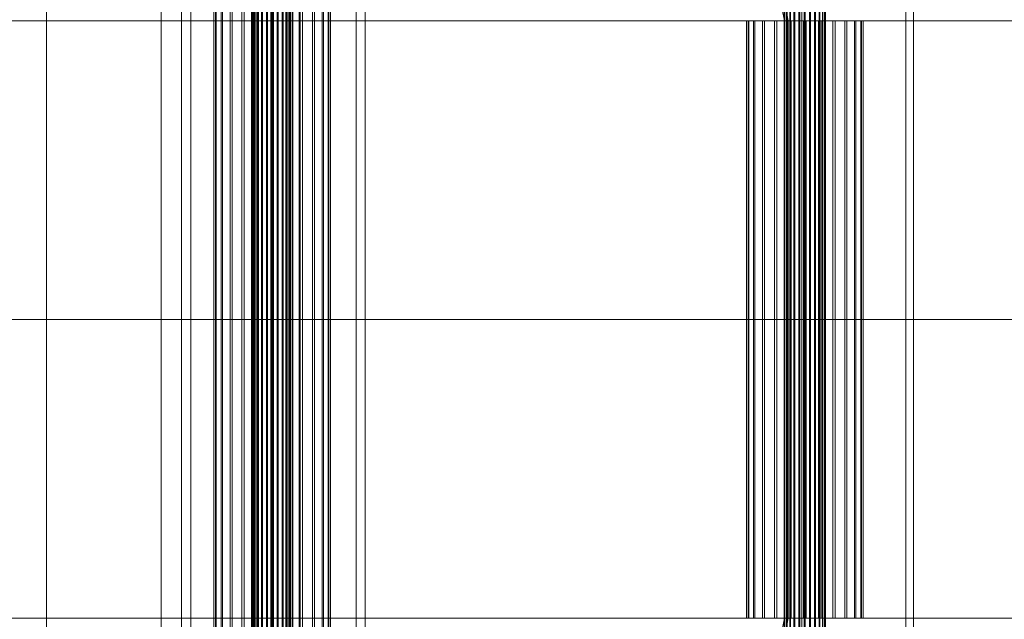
# Model space of a CAD drawing. Header units: millimetres. Extents: x -4395 to 65662, y -65530 to 6847.
# Tile 539 of 656: x 9097 to 9526, y -18130 to -17870. Entities that reach past the tile are written whole.
import ezdxf

# ---------------------------------------------------------------- set-up
doc = ezdxf.new("R2010")
doc.units = ezdxf.units.MM
for name, color, linetype, lineweight in [('COTAS_O', 1, 'Continuous', 0), ('superior_C01', 7, 'Continuous', 0), ('superior_mezcladora', 7, 'Continuous', 0)]:
    doc.layers.add(name, color=color, linetype=linetype, lineweight=lineweight)
doc.dimstyles.new('R19_100', dxfattribs={"dimtxt": 250, "dimasz": 150, "dimexe": 150, "dimexo": 80, "dimgap": 100, "dimtad": 1, "dimtih": 1, "dimtoh": 1, "dimdsep": 46, "dimcen": 0.09, "dimadec": 0, "dimazin": 0, "dimtfac": 1, "dimtdec": 4, "dimtofl": 0, "dimtmove": 0, "dimatfit": 3, "dimfxl": 1, "dimtolj": 1, "dimtzin": 0, "dimarcsym": 0})

# ---------------------------------------------------------------- blocks, each defined once
blk = doc.blocks.new('DIM_R33_37')
at = {"layer": 'COTAS_O'}
for p, q in [((9108.38, -17350), (9063.38, -17500)), ((9808.38, -17350), (9108.38, -17350)), ((9108.38, -18650), (9108.38, -17350)), ((9108.38, -17350), (9153.38, -17500)), ((9108.38, -18650), (9063.38, -18500)), ((9108.38, -18650), (9153.38, -18500)), ((9808.38, -18650), (9108.38, -18650))]:
    blk.add_line(p, q, dxfattribs=at)
blk.add_text('1300 O', height=250, rotation=90, dxfattribs=at).set_placement((9008.38, -18000))

msp = doc.modelspace()

# ---------------------------------------------------------------- linework, layer by layer
at = {"layer": 'superior_C01'}
for p, q in [((9167.243, -16900), (9167.243, -19100)), ((9171.243, -19100), (9171.243, -16900)), ((9243.243, -16900), (9243.243, -19100)), ((9247.243, -19100), (9247.243, -16900)), ((9197.725, -18440), (9197.725, -17560)), ((9197.974, -18440), (9197.974, -17560)), ((9198.088, -18440), (9198.088, -17560)), ((9198.821, -18440), (9198.821, -17560)), ((9199.04, -18440), (9199.04, -17560)), ((9200.205, -18440), (9200.205, -17560)), ((9200.515, -18440), (9200.515, -17560)), ((9202.034, -18440), (9202.034, -17560)), ((9202.413, -18440), (9202.413, -17560)), ((9204.182, -18440), (9204.182, -17560)), ((9204.605, -18440), (9204.605, -17560)), ((9206.503, -18440), (9206.503, -17560)), ((9206.941, -18440), (9206.941, -17560)), ((9208.839, -18440), (9208.839, -17560)), ((9209.262, -18440), (9209.262, -17560)), ((9211.031, -18440), (9211.031, -17560)), ((9211.41, -18440), (9211.41, -17560)), ((9212.929, -18440), (9212.929, -17560)), ((9213.239, -18440), (9213.239, -17560)), ((9214.404, -18440), (9214.404, -17560)), ((9214.623, -18440), (9214.623, -17560)), ((9215.356, -17560), (9215.356, -18440)), ((9215.469, -18440), (9215.469, -17560)), ((9215.719, -18440), (9215.719, -17560)), ((9433.898, -17575), (9433.898, -18425)), ((9437.285, -18425), (9437.285, -17575)), ((9482.633, -18425), (9482.633, -17575)), ((9486.02, -17575), (9486.02, -18425)), ((9181.329, -18311.15), (9181.329, -17688.85)), ((9182.035, -18311.15), (9182.035, -17688.85)), ((9182.355, -18311.15), (9182.355, -17688.85)), ((9184.422, -18311.15), (9184.422, -17688.85)), ((9185.041, -18311.15), (9185.041, -17688.85)), ((9188.33, -18311.15), (9188.33, -17688.85)), ((9189.204, -18311.15), (9189.204, -17688.85)), ((9193.49, -18311.15), (9193.49, -17688.85)), ((9194.561, -18311.15), (9194.561, -17688.85)), ((9199.553, -18311.15), (9199.553, -17688.85)), ((9200.747, -18311.15), (9200.747, -17688.85)), ((9206.104, -18311.15), (9206.104, -17688.85)), ((9207.34, -18311.15), (9207.34, -17688.85)), ((9212.697, -18311.15), (9212.697, -17688.85)), ((9213.891, -18311.15), (9213.891, -17688.85)), ((9218.883, -18311.15), (9218.883, -17688.85)), ((9219.954, -18311.15), (9219.954, -17688.85)), ((9224.24, -18311.15), (9224.24, -17688.85)), ((9225.114, -18311.15), (9225.114, -17688.85)), ((9228.403, -18311.15), (9228.403, -17688.85)), ((9229.022, -18311.15), (9229.022, -17688.85)), ((9231.089, -17688.85), (9231.089, -18311.15)), ((9231.409, -18311.15), (9231.409, -17688.85)), ((9232.114, -18311.15), (9232.114, -17688.85)), ((9410.453, -17771.702), (9429.768, -17870)), ((9431.451, -17870), (9412.137, -17771.702)), ((9429.623, -18148), (9429.623, -17852)), ((9429.873, -18148), (9429.873, -17852)), ((9429.986, -18148), (9429.986, -17852)), ((9430.719, -18148), (9430.719, -17852)), ((9430.938, -18148), (9430.938, -17852)), ((9432.104, -18148), (9432.104, -17852)), ((9432.413, -18148), (9432.413, -17852)), ((9433.932, -18148), (9433.932, -17852)), ((9434.312, -18148), (9434.312, -17852)), ((9436.08, -18148), (9436.08, -17852)), ((9436.503, -18148), (9436.503, -17852)), ((9438.401, -18148), (9438.401, -17852)), ((9438.84, -18148), (9438.84, -17852)), ((9440.738, -18148), (9440.738, -17852)), ((9441.161, -18148), (9441.161, -17852)), ((9442.929, -18148), (9442.929, -17852)), ((9443.309, -18148), (9443.309, -17852)), ((9444.828, -18148), (9444.828, -17852)), ((9445.137, -18148), (9445.137, -17852)), ((9446.303, -18148), (9446.303, -17852)), ((9446.522, -18148), (9446.522, -17852)), ((9447.255, -17852), (9447.255, -18148)), ((9447.368, -18148), (9447.368, -17852)), ((9447.618, -18148), (9447.618, -17852)), ((8997.848, -17870), (9429.768, -17870)), ((9431.451, -17870), (8999.532, -17870)), ((9413.933, -17870), (9413.228, -17870)), ((9413.228, -17870), (9414.253, -17870)), ((9413.228, -18130), (9413.228, -17870)), ((9416.321, -17870), (9413.933, -17870)), ((9413.933, -18130), (9413.933, -17870)), ((9414.253, -17870), (9416.939, -17870)), ((9414.253, -18130), (9414.253, -17870)), ((9420.228, -17870), (9416.321, -17870)), ((9416.321, -18130), (9416.321, -17870)), ((9416.939, -17870), (9421.102, -17870)), ((9416.939, -18130), (9416.939, -17870)), ((9425.389, -17870), (9420.228, -17870)), ((9420.228, -18130), (9420.228, -17870)), ((9421.102, -17870), (9426.46, -17870)), ((9421.102, -18130), (9421.102, -17870)), ((9431.451, -17870), (9425.389, -17870)), ((9425.389, -18130), (9425.389, -17870)), ((9426.46, -17870), (9432.646, -17870)), ((9426.46, -18130), (9426.46, -17870)), ((9429.768, -17870), (9429.768, -18000)), ((9429.768, -17870), (10106.736, -17870)), ((9431.451, -18000), (9431.451, -17870)), ((10108.42, -17870), (9431.451, -17870)), ((9438.002, -17870), (9431.451, -17870)), ((9431.451, -18130), (9431.451, -17870)), ((9432.646, -17870), (9439.239, -17870)), ((9432.646, -18130), (9432.646, -17870)), ((9444.595, -17870), (9438.002, -17870)), ((9438.002, -18130), (9438.002, -17870)), ((9439.239, -17870), (9445.79, -17870)), ((9439.239, -18130), (9439.239, -17870)), ((9450.781, -17870), (9444.595, -17870)), ((9444.595, -18130), (9444.595, -17870)), ((9445.79, -17870), (9451.852, -17870)), ((9445.79, -18130), (9445.79, -17870)), ((9456.139, -17870), (9450.781, -17870)), ((9450.781, -18130), (9450.781, -17870)), ((9451.852, -17870), (9457.013, -17870)), ((9451.852, -18130), (9451.852, -17870)), ((9460.302, -17870), (9456.139, -17870)), ((9456.139, -18130), (9456.139, -17870)), ((9457.013, -17870), (9460.92, -17870)), ((9457.013, -18130), (9457.013, -17870)), ((9462.988, -17870), (9460.302, -17870)), ((9460.302, -18130), (9460.302, -17870)), ((9460.92, -17870), (9463.308, -17870)), ((9460.92, -18130), (9460.92, -17870)), ((9464.013, -17870), (9462.988, -17870)), ((9462.988, -17870), (9462.988, -18130)), ((9463.308, -17870), (9464.013, -17870)), ((9463.308, -18130), (9463.308, -17870)), ((9464.013, -18130), (9464.013, -17870)), ((8997.848, -18000), (9429.768, -18000)), ((9431.451, -18000), (8999.532, -18000)), ((9429.768, -18000), (9429.768, -18130)), ((9429.768, -18000), (10106.736, -18000)), ((9431.451, -18130), (9431.451, -18000)), ((10108.42, -18000), (9431.451, -18000)), ((8997.848, -18130), (9429.768, -18130)), ((9431.451, -18130), (8999.532, -18130)), ((9429.768, -18130), (9410.453, -18228.298)), ((9412.137, -18228.298), (9431.451, -18130)), ((9414.253, -18130), (9413.228, -18130)), ((9413.228, -18130), (9413.933, -18130)), ((9413.933, -18130), (9416.321, -18130)), ((9416.939, -18130), (9414.253, -18130)), ((9416.321, -18130), (9420.228, -18130)), ((9421.102, -18130), (9416.939, -18130)), ((9420.228, -18130), (9425.389, -18130)), ((9426.46, -18130), (9421.102, -18130)), ((9425.389, -18130), (9431.451, -18130)), ((9432.646, -18130), (9426.46, -18130)), ((9429.768, -18130), (10106.736, -18130)), ((10108.42, -18130), (9431.451, -18130)), ((9431.451, -18130), (9438.002, -18130)), ((9439.239, -18130), (9432.646, -18130)), ((9438.002, -18130), (9444.595, -18130)), ((9445.79, -18130), (9439.239, -18130)), ((9444.595, -18130), (9450.781, -18130)), ((9451.852, -18130), (9445.79, -18130)), ((9450.781, -18130), (9456.139, -18130)), ((9457.013, -18130), (9451.852, -18130)), ((9456.139, -18130), (9460.302, -18130)), ((9460.92, -18130), (9457.013, -18130)), ((9460.302, -18130), (9462.988, -18130)), ((9463.308, -18130), (9460.92, -18130)), ((9462.988, -18130), (9464.013, -18130)), ((9464.013, -18130), (9463.308, -18130))]:
    msp.add_line(p, q, dxfattribs=at)
at = {"layer": 'superior_mezcladora'}
for p, q in [((9158.381, -18315), (9158.381, -17685)), ((9218.381, -18280), (9218.381, -17720)), ((9198.381, -18260), (9198.381, -17740))]:
    msp.add_line(p, q, dxfattribs=at)

# ---------------------------------------------------------------- dimensions: what is measured, and where the dimension line sits
at = {"layer": 'COTAS_O'}
dim = msp.add_aligned_dim(p1=(9808.381, -18650), p2=(9808.381, -17350), distance=700, text='<> O', dimstyle='R19_100', dxfattribs=at)
dim.commit()
dim.dimension.update_dxf_attribs({"geometry": 'DIM_R33_37', "text_midpoint": (9108.381, -18000)})

doc.saveas('drawing.dxf')
